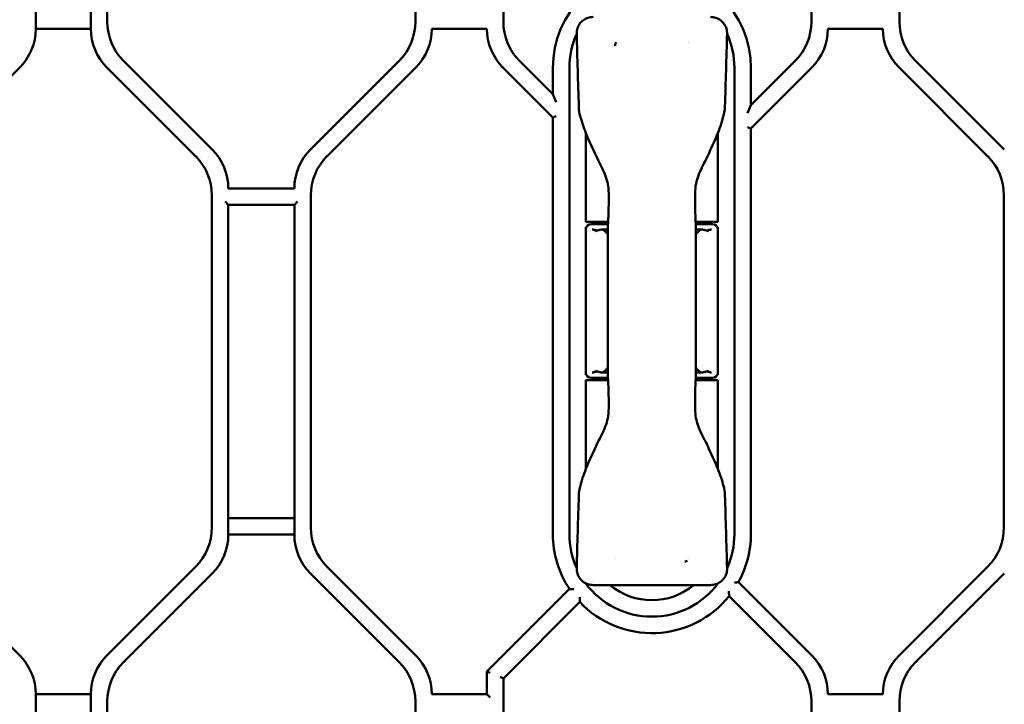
# Model space of a CAD drawing. Header units: millimetres. Extents: x 0 to 14369, y -869 to 2970.
# Tile 329 of 656: x 1732 to 1822, y 951 to 1013. Entities that reach past the tile are written whole.
import ezdxf

# ---------------------------------------------------------------- set-up
doc = ezdxf.new("R2010")
doc.units = ezdxf.units.MM
doc.header["$LTSCALE"] = 10
doc.layers.add('Sichtbar (ISO)', color=7, linetype='Continuous', lineweight=50)

msp = doc.modelspace()

# ---------------------------------------------------------------- linework, layer by layer
at = {"layer": 'Sichtbar (ISO)'}
for p, q in [((1740.018, 1013.266), (1740.018, 1043.503)), ((1740.018, 1013.266), (1740.018, 1043.503)), ((1768.018, 1043.503), (1768.018, 1013.266)), ((1768.018, 1043.503), (1768.018, 1013.266)), ((1776.018, 1013.266), (1776.018, 1043.503)), ((1776.018, 1043.503), (1776.018, 1013.266)), ((1804.018, 1043.503), (1804.018, 1013.266)), ((1804.018, 1013.266), (1804.018, 1043.503)), ((1812.018, 1013.266), (1812.018, 1043.503)), ((1812.018, 1013.266), (1812.018, 1043.503)), ((1733.518, 1012.645), (1733.518, 1042.624)), ((1733.518, 1042.624), (1733.518, 1012.645)), ((1738.518, 1042.624), (1738.518, 1012.645)), ((1738.518, 1012.645), (1738.518, 1042.624)), ((1733.518, 1012.645), (1738.518, 1012.645)), ((1738.518, 1012.645), (1733.518, 1012.645)), ((1769.518, 1012.645), (1774.518, 1012.645)), ((1805.518, 1012.645), (1810.518, 1012.645)), ((1749.553, 1001.66), (1741.482, 1009.731)), ((1749.553, 1001.66), (1741.482, 1009.731)), ((1766.553, 1009.731), (1758.482, 1001.66)), ((1766.553, 1009.731), (1758.482, 1001.66)), ((1780.518, 1006.695), (1777.482, 1009.731)), ((1777.482, 1009.731), (1780.518, 1006.695)), ((1802.553, 1009.731), (1798.518, 1005.695)), ((1798.518, 1005.695), (1802.553, 1009.731)), ((1821.553, 1001.66), (1813.482, 1009.731)), ((1821.553, 1001.66), (1813.482, 1009.731)), ((1723.982, 1001.038), (1732.053, 1009.109)), ((1732.053, 1009.109), (1723.982, 1001.038)), ((1739.982, 1009.109), (1748.053, 1001.038)), ((1748.053, 1001.038), (1739.982, 1009.109)), ((1759.982, 1001.038), (1768.053, 1009.109)), ((1759.982, 1001.038), (1768.053, 1009.109)), ((1775.982, 1009.109), (1780.518, 1004.574)), ((1775.982, 1009.109), (1780.518, 1004.574)), ((1780.518, 1009.085), (1780.518, 1006.695)), ((1780.518, 1006.695), (1780.518, 1009.085)), ((1782.018, 966.685), (1782.018, 1009.085)), ((1782.018, 1009.085), (1782.018, 966.685)), ((1797.018, 1009.085), (1797.018, 966.685)), ((1797.018, 966.685), (1797.018, 1009.085)), ((1798.518, 1003.574), (1804.053, 1009.109)), ((1798.518, 1003.574), (1804.053, 1009.109)), ((1798.518, 1005.695), (1798.518, 1009.085)), ((1798.518, 1009.085), (1798.518, 1005.695)), ((1811.982, 1009.109), (1820.053, 1001.038)), ((1811.982, 1009.109), (1820.053, 1001.038)), ((1780.818, 1005.971), (1780.518, 1006.695)), ((1780.518, 1006.695), (1780.818, 1005.971)), ((1783.518, 1005.234), (1783.518, 1005.234)), ((1798.518, 1005.695), (1798.218, 1004.971)), ((1798.518, 1005.695), (1798.218, 1004.971)), ((1780.518, 1004.574), (1780.818, 1004.698)), ((1780.818, 1004.698), (1780.518, 1004.574)), ((1780.518, 1004.574), (1780.518, 966.685)), ((1780.518, 1004.574), (1780.518, 966.685)), ((1798.218, 1003.698), (1798.518, 1003.574)), ((1798.518, 1003.574), (1798.218, 1003.698)), ((1798.518, 966.685), (1798.518, 1003.574)), ((1798.518, 966.685), (1798.518, 1003.574)), ((1783.518, 1003.16), (1783.518, 995.085)), ((1795.518, 995.085), (1795.518, 1003.16)), ((1757.018, 998.124), (1751.018, 998.124)), ((1749.518, 997.503), (1749.518, 967.266)), ((1749.518, 967.266), (1749.518, 997.503)), ((1758.518, 967.266), (1758.518, 997.503)), ((1758.518, 967.266), (1758.518, 997.503)), ((1821.518, 997.503), (1821.518, 967.266)), ((1821.518, 997.503), (1821.518, 967.266)), ((1750.718, 996.924), (1751.018, 996.624)), ((1751.018, 966.645), (1751.018, 996.624)), ((1751.018, 996.624), (1757.018, 996.624)), ((1751.018, 996.624), (1751.018, 966.645)), ((1757.018, 996.624), (1757.318, 996.924)), ((1757.018, 996.624), (1757.018, 966.645)), ((1757.018, 966.645), (1757.018, 996.624)), ((1783.518, 995.085), (1785.537, 995.085)), ((1783.518, 994.385), (1783.518, 994.585)), ((1783.559, 994.585), (1783.518, 994.585)), ((1783.518, 994.585), (1783.548, 994.555)), ((1783.518, 994.585), (1783.518, 994.385)), ((1783.518, 994.585), (1783.559, 994.585)), ((1783.548, 994.555), (1783.518, 994.585)), ((1783.518, 994.385), (1783.518, 981.385)), ((1785.524, 994.885), (1784.018, 994.885)), ((1785.521, 994.385), (1785.05, 994.385)), ((1785.518, 995.085), (1785.518, 994.885)), ((1785.534, 994.885), (1785.53, 994.885)), ((1785.543, 995.085), (1785.547, 995.085)), ((1793.499, 995.085), (1795.518, 995.085)), ((1795.018, 994.885), (1793.511, 994.885)), ((1793.518, 995.085), (1793.518, 994.885)), ((1793.986, 994.385), (1793.519, 994.385)), ((1795.518, 994.585), (1795.476, 994.585)), ((1795.476, 994.585), (1795.518, 994.585)), ((1795.518, 994.585), (1795.488, 994.555)), ((1795.488, 994.555), (1795.518, 994.585)), ((1795.518, 994.585), (1795.518, 994.385)), ((1795.518, 994.385), (1795.518, 994.585)), ((1795.518, 994.385), (1795.518, 981.385)), ((1783.518, 981.185), (1783.518, 981.385)), ((1783.518, 981.385), (1783.518, 981.185)), ((1783.518, 981.185), (1783.548, 981.214)), ((1783.548, 981.214), (1783.518, 981.185)), ((1783.518, 981.185), (1783.559, 981.185)), ((1783.559, 981.185), (1783.518, 981.185)), ((1785.05, 981.385), (1785.516, 981.385)), ((1793.519, 981.385), (1793.986, 981.385)), ((1795.476, 981.185), (1795.518, 981.185)), ((1795.518, 981.185), (1795.476, 981.185)), ((1795.518, 981.185), (1795.488, 981.214)), ((1795.488, 981.214), (1795.518, 981.185)), ((1795.518, 981.385), (1795.518, 981.185)), ((1795.518, 981.185), (1795.518, 981.385)), ((1785.537, 980.685), (1783.518, 980.685)), ((1783.518, 980.685), (1783.518, 972.609)), ((1784.018, 980.885), (1785.524, 980.885)), ((1785.518, 980.685), (1785.518, 980.885)), ((1795.518, 980.685), (1793.499, 980.685)), ((1793.511, 980.885), (1795.018, 980.885)), ((1793.518, 980.685), (1793.518, 980.885)), ((1795.518, 972.609), (1795.518, 980.685)), ((1796.156, 970.291), (1796.156, 970.291)), ((1757.018, 968.145), (1751.018, 968.145)), ((1751.018, 968.145), (1757.018, 968.145)), ((1751.018, 966.645), (1757.018, 966.645)), ((1757.018, 966.645), (1751.018, 966.645)), ((1732.053, 955.66), (1723.982, 963.731)), ((1723.982, 963.731), (1732.053, 955.66)), ((1748.053, 963.731), (1739.982, 955.66)), ((1739.982, 955.66), (1748.053, 963.731)), ((1741.482, 955.038), (1749.553, 963.109)), ((1749.553, 963.109), (1741.482, 955.038)), ((1758.482, 963.109), (1766.553, 955.038)), ((1766.553, 955.038), (1758.482, 963.109)), ((1768.053, 955.66), (1759.982, 963.731)), ((1768.053, 955.66), (1759.982, 963.731)), ((1820.053, 963.731), (1811.982, 955.66)), ((1820.053, 963.731), (1811.982, 955.66)), ((1813.482, 955.038), (1821.553, 963.109)), ((1821.553, 963.109), (1813.482, 955.038)), ((1804.053, 955.66), (1797.39, 962.323)), ((1804.053, 955.66), (1797.39, 962.323)), ((1782.023, 961.701), (1774.518, 954.195)), ((1782.023, 961.701), (1774.518, 954.195)), ((1784.182, 962.061), (1794.854, 962.061)), ((1776.018, 953.574), (1782.962, 960.518)), ((1782.962, 960.518), (1776.018, 953.574)), ((1796.538, 961.053), (1802.553, 955.038)), ((1774.518, 954.195), (1774.818, 954.071)), ((1774.518, 954.195), (1774.518, 952.124)), ((1774.518, 954.195), (1774.518, 952.124)), ((1774.818, 954.071), (1774.518, 954.195)), ((1776.018, 953.574), (1775.718, 953.698)), ((1775.718, 953.698), (1776.018, 953.574)), ((1776.018, 931.135), (1776.018, 953.574)), ((1776.018, 953.574), (1776.018, 931.135)), ((1733.518, 922.145), (1733.518, 952.124)), ((1738.518, 952.124), (1733.518, 952.124)), ((1733.518, 952.124), (1733.518, 922.145)), ((1733.518, 952.124), (1738.518, 952.124)), ((1738.518, 952.124), (1738.518, 922.145)), ((1738.518, 922.145), (1738.518, 952.124)), ((1740.018, 951.503), (1740.018, 919.195)), ((1768.018, 951.503), (1768.018, 933.385)), ((1768.018, 933.385), (1768.018, 951.503)), ((1774.518, 952.124), (1769.518, 952.124)), ((1774.818, 951.824), (1774.518, 952.124)), ((1804.018, 951.503), (1804.018, 931.135)), ((1804.018, 931.135), (1804.018, 951.503)), ((1810.518, 952.124), (1805.518, 952.124)), ((1812.018, 933.385), (1812.018, 951.503)), ((1812.018, 951.503), (1812.018, 933.385))]:
    msp.add_line(p, q, dxfattribs=at)
for centre, radius, start, end in [((1789.518, 1009.085), 9, 0, 180), ((1789.518, 1009.085), 9, 0, 180), ((1745.018, 1013.266), 5, 180, 225), ((1745.018, 1013.266), 5, 180, 225), ((1763.018, 1013.266), 5, 315, 0), ((1763.018, 1013.266), 5, 315, 0), ((1781.018, 1013.266), 5, 180, 225), ((1781.018, 1013.266), 5, 180, 225), ((1799.018, 1013.266), 5, 315, 0), ((1799.018, 1013.266), 5, 315, 0), ((1817.018, 1013.266), 5, 180, 225), ((1817.018, 1013.266), 5, 180, 225), ((1728.518, 1012.645), 5, 315, 0), ((1728.518, 1012.645), 5, 315, 0), ((1743.518, 1012.645), 5, 180, 225), ((1743.518, 1012.645), 5, 180, 225), ((1764.518, 1012.645), 5, 315, 0), ((1764.518, 1012.645), 5, 315, 0), ((1779.518, 1012.645), 5, 180, 225), ((1779.518, 1012.645), 5, 180, 225), ((1800.518, 1012.645), 5, 315, 0), ((1800.518, 1012.645), 5, 315, 0), ((1815.518, 1012.645), 5, 180, 225), ((1815.518, 1012.645), 5, 180, 225), ((1789.518, 1009.085), 7.5, 155.68294, 180), ((1789.518, 1009.085), 7.5, 155.68294, 180), ((1789.518, 1009.085), 4, 144.71038, 144.71338), ((1789.518, 1009.085), 7.5, 0, 24.31706), ((1789.518, 1009.085), 7.5, 0, 24.31706), ((1789.518, 1009.084), 4, 34.41257, 34.41291), ((1746.018, 998.124), 5, 0, 45), ((1746.018, 998.124), 5, 0, 45), ((1762.018, 998.124), 5, 135, 180), ((1762.018, 998.124), 5, 135, 180), ((1744.518, 997.503), 5, 0, 45), ((1744.518, 997.503), 5, 0, 45), ((1763.518, 997.503), 5, 135, 180), ((1763.518, 997.503), 5, 135, 180), ((1816.518, 997.503), 5, 0, 45), ((1816.518, 997.503), 5, 0, 45), ((1784.018, 994.385), 0.5, 90, 180), ((1795.018, 994.385), 0.5, 0, 90), ((1784.018, 981.385), 0.5, 180, 270), ((1795.018, 981.385), 0.5, 270, 0), ((1744.518, 967.266), 5, 315, 0), ((1744.518, 967.266), 5, 315, 0), ((1746.018, 966.645), 5, 315, 0), ((1746.018, 966.645), 5, 315, 0), ((1762.018, 966.645), 5, 180, 225), ((1762.018, 966.645), 5, 180, 225), ((1763.518, 967.266), 5, 180, 225), ((1763.518, 967.266), 5, 180, 225), ((1789.518, 966.685), 9, 180, 213.62345), ((1789.518, 966.685), 9, 180, 213.62345), ((1789.518, 966.685), 7.5, 180, 204.31706), ((1789.518, 966.685), 7.5, 180, 204.31706), ((1789.518, 966.685), 7.5, 335.68294, 0), ((1789.518, 966.685), 7.5, 335.68294, 0), ((1789.518, 966.685), 9, 331.0111, 0), ((1789.518, 966.685), 9, 331.0111, 0), ((1816.518, 967.266), 5, 315, 0), ((1816.518, 967.266), 5, 315, 0), ((1789.518, 966.685), 4, 215.09213, 215.09334), ((1789.518, 966.685), 4, 325.50273, 325.50322), ((1789.518, 966.685), 7.5, 216.45074, 323.54986), ((1789.518, 966.685), 7.5, 216.45074, 323.54986), ((1789.518, 966.685), 6, 230.40623, 309.59377), ((1789.518, 966.685), 9, 223.24708, 321.26671), ((1789.518, 966.685), 9, 223.24708, 321.26675), ((1728.518, 952.124), 5, 0, 45), ((1728.518, 952.124), 5, 0, 45), ((1743.518, 952.124), 5, 135, 180), ((1743.518, 952.124), 5, 135, 180), ((1745.018, 951.503), 5, 135, 180), ((1745.018, 951.503), 5, 135, 180), ((1763.018, 951.503), 5, 0, 45), ((1763.018, 951.503), 5, 0, 45), ((1764.518, 952.124), 5, 0, 45), ((1764.518, 952.124), 5, 0, 45), ((1799.018, 951.503), 5, 0, 45), ((1799.018, 951.503), 5, 0, 45), ((1800.518, 952.124), 5, 0, 45), ((1800.518, 952.124), 5, 0, 45), ((1815.518, 952.124), 5, 135, 180), ((1815.518, 952.124), 5, 135, 180), ((1817.018, 951.503), 5, 135, 180), ((1817.018, 951.503), 5, 135, 180)]:
    msp.add_arc(centre, radius, start, end, dxfattribs=at)
for centre, major_axis, ratio, start_param, end_param in [((1786.018, 994.767), (0.5, -0.017), 0.429947, 3.126804, 3.156271), ((1793.018, 994.767), (0.5, 0.017), 0.429944, 6.268517, 6.297983), ((1786.018, 981.002), (0.5, 0.017), 0.429944, 3.126924, 3.15639), ((1793.018, 981.002), (0.5, -0.017), 0.429944, 6.268396, 6.297863)]:
    msp.add_ellipse(centre, major_axis=major_axis, ratio=ratio, start_param=start_param, end_param=end_param, dxfattribs=at)
for points, knots in [([(1782.682, 1012.198), (1782.68, 1012.357), (1782.702, 1012.519), (1782.795, 1012.827), (1782.872, 1012.976), (1783.058, 1013.228), (1783.169, 1013.337), (1783.418, 1013.514), (1783.558, 1013.583), (1783.857, 1013.681), (1784.02, 1013.708), (1784.182, 1013.708)], [0, 0, 0, 0, 0.047882, 0.047882, 0.0965742, 0.0965742, 0.142081, 0.142081, 0.1880227, 0.1880227, 0.236459, 0.236459, 0.236459, 0.236459]), ([(1794.854, 1013.708), (1795.013, 1013.708), (1795.175, 1013.682), (1795.482, 1013.582), (1795.632, 1013.507), (1795.895, 1013.313), (1796.01, 1013.192), (1796.185, 1012.932), (1796.25, 1012.792), (1796.336, 1012.503), (1796.357, 1012.349), (1796.353, 1012.197)], [0, 0, 0, 0, 0.0479071, 0.0479071, 0.0969346, 0.0969346, 0.1457829, 0.1457829, 0.1909352, 0.1909352, 0.2363977, 0.2363977, 0.2363977, 0.2363977]), ([(1786.172, 1011.099), (1786.173, 1011.14), (1786.178, 1011.178), (1786.186, 1011.215), (1786.189, 1011.232), (1786.193, 1011.247), (1786.197, 1011.263), (1786.203, 1011.283), (1786.21, 1011.302), (1786.217, 1011.321), (1786.231, 1011.354), (1786.246, 1011.386), (1786.265, 1011.415)], [0, 0, 0, 0, 0.3333333, 0.3333333, 0.3333333, 0.479087, 0.479087, 0.479087, 0.6666667, 0.6666667, 0.6666667, 0.9999519, 0.9999519, 0.9999519, 0.9999519]), ([(1783.524, 1003.145), (1783.418, 1003.407), (1783.322, 1003.673), (1783.072, 1004.441), (1782.888, 1004.952), (1782.879, 1005.478)], [0, 0, 0, 0, 0.0846684, 0.0846684, 0.2424126, 0.2424126, 0.2424126, 0.2424126]), ([(1796.156, 1005.478), (1796.152, 1005.274), (1796.108, 1005.072), (1795.994, 1004.571), (1795.908, 1004.271), (1795.722, 1003.696), (1795.622, 1003.418), (1795.512, 1003.145)], [0, 0, 0, 0, 0.0611704, 0.0611704, 0.1543724, 0.1543724, 0.2426922, 0.2426922, 0.2426922, 0.2426922]), ([(1785.567, 998.151), (1785.515, 998.64), (1785.375, 999.123), (1784.957, 1000.086), (1784.678, 1000.572), (1784.443, 1001.079)], [0, 0, 0, 0, 0.1474081, 0.1474081, 0.3150296, 0.3150296, 0.3150296, 0.3150296]), ([(1794.592, 1001.079), (1794.373, 1000.606), (1794.116, 1000.15), (1793.684, 999.194), (1793.524, 998.676), (1793.468, 998.151)], [0, 0, 0, 0, 0.1565137, 0.1565137, 0.3149202, 0.3149202, 0.3149202, 0.3149202]), ([(1785.518, 994.788), (1785.553, 995.298), (1785.577, 995.858), (1785.592, 996.658), (1785.594, 996.897), (1785.594, 997.135)], [0, 0, 0, 0, 0.1709294, 0.1709294, 0.2423259, 0.2423259, 0.2423259, 0.2423259]), ([(1793.441, 997.135), (1793.441, 996.563), (1793.454, 995.985), (1793.49, 995.219), (1793.503, 995), (1793.517, 994.788)], [0, 0, 0, 0, 0.1713502, 0.1713502, 0.2423222, 0.2423222, 0.2423222, 0.2423222]), ([(1784.761, 994.344), (1784.718, 994.333), (1784.678, 994.321), (1784.611, 994.306), (1784.585, 994.302), (1784.537, 994.298), (1784.517, 994.298), (1784.468, 994.301), (1784.441, 994.306), (1784.337, 994.329), (1784.263, 994.359), (1784.162, 994.379), (1784.141, 994.382), (1784.12, 994.383)], [-0.1466294, -0.1466294, -0.1466294, -0.1466294, -0.1215498, -0.1215498, -0.104217, -0.104217, -0.0907804, -0.0907804, -0.0727387, -0.0727387, -0.0210866, -0.0210866, -0.0068725, -0.0068725, -0.0068725, -0.0068725]), ([(1785.05, 994.385), (1785, 994.385), (1784.952, 994.381), (1784.854, 994.367), (1784.808, 994.356), (1784.761, 994.344)], [-0.04601307, -0.04601307, -0.04601307, -0.04601307, -0.02379196, -0.02379196, -0.00003084, -0.00003084, -0.00003084, -0.00003084]), ([(1785.52, 993.926), (1785.467, 994.002), (1785.319, 994.186), (1785.157, 994.322), (1785.05, 994.385)], [0.5954192, 0.5954192, 0.5954192, 0.5954192, 0.75, 1, 1, 1, 1]), ([(1785.519, 994.695), (1785.52, 994.074), (1785.519, 993.453), (1785.518, 992.832), (1785.515, 991.183), (1785.518, 989.534), (1785.518, 987.885)], [0.0000026, 0.0000026, 0.0000026, 0.0000026, 0.2735195, 0.2735195, 0.2735195, 1, 1, 1, 1]), ([(1785.518, 994.781), (1785.518, 994.78), (1785.518, 994.778), (1785.518, 994.773), (1785.518, 994.771), (1785.518, 994.761), (1785.518, 994.753), (1785.518, 994.73), (1785.518, 994.711), (1785.519, 994.695)], [-0.009508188, -0.009508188, -0.009508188, -0.009508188, -0.008530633, -0.008530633, -0.007495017, -0.007495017, -0.005132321, -0.005132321, -0.000260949, -0.000260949, -0.000260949, -0.000260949]), ([(1793.518, 987.885), (1793.518, 989.534), (1793.516, 991.183), (1793.518, 992.832), (1793.518, 993.453), (1793.519, 994.074), (1793.519, 994.695)], [0, 0, 0, 0, 0.726482, 0.726482, 0.726482, 1, 1, 1, 1]), ([(1793.518, 994.711), (1793.518, 994.723), (1793.518, 994.735), (1793.518, 994.753), (1793.518, 994.761), (1793.518, 994.771), (1793.518, 994.773), (1793.518, 994.778), (1793.518, 994.78), (1793.518, 994.781)], [-0.007705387, -0.007705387, -0.007705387, -0.007705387, -0.004399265, -0.004399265, -0.002024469, -0.002024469, -0.000983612, -0.000983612, -0.000000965, -0.000000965, -0.000000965, -0.000000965]), ([(1793.986, 994.385), (1793.878, 994.322), (1793.718, 994.187), (1793.571, 994.004), (1793.519, 993.93)], [0, 0, 0, 0, 0.25, 0.4014251, 0.4014251, 0.4014251, 0.4014251]), ([(1794.275, 994.344), (1794.228, 994.356), (1794.181, 994.367), (1794.083, 994.381), (1794.035, 994.385), (1793.986, 994.385)], [-0.04604179, -0.04604179, -0.04604179, -0.04604179, -0.02227151, -0.02227151, -0.00001265, -0.00001265, -0.00001265, -0.00001265]), ([(1794.915, 994.383), (1794.895, 994.382), (1794.874, 994.379), (1794.773, 994.359), (1794.699, 994.329), (1794.595, 994.306), (1794.568, 994.301), (1794.519, 994.298), (1794.498, 994.298), (1794.451, 994.302), (1794.424, 994.306), (1794.357, 994.321), (1794.318, 994.333), (1794.275, 994.344)], [-0.1212985, -0.1212985, -0.1212985, -0.1212985, -0.109222, -0.109222, -0.064257, -0.064257, -0.0485601, -0.0485601, -0.0368895, -0.0368895, -0.021858, -0.021858, -0.0000236, -0.0000236, -0.0000236, -0.0000236]), ([(1785.518, 987.885), (1785.518, 986.235), (1785.519, 984.586), (1785.518, 982.937), (1785.517, 982.316), (1785.516, 981.695), (1785.517, 981.074)], [0, 0, 0, 0, 0.726486, 0.726486, 0.726486, 1, 1, 1, 1]), ([(1793.519, 981.074), (1793.519, 981.695), (1793.518, 982.316), (1793.518, 982.937), (1793.516, 984.586), (1793.518, 986.235), (1793.518, 987.885)], [0, 0, 0, 0, 0.273519, 0.273519, 0.273519, 1, 1, 1, 1]), ([(1785.05, 981.385), (1785.157, 981.447), (1785.318, 981.582), (1785.465, 981.765), (1785.517, 981.839)], [0, 0, 0, 0, 0.25, 0.4014874, 0.4014874, 0.4014874, 0.4014874]), ([(1793.519, 981.839), (1793.571, 981.765), (1793.718, 981.582), (1793.878, 981.447), (1793.986, 981.385)], [0.5985851, 0.5985851, 0.5985851, 0.5985851, 0.75, 1, 1, 1, 1]), ([(1784.121, 981.386), (1784.141, 981.387), (1784.161, 981.39), (1784.262, 981.41), (1784.336, 981.44), (1784.441, 981.464), (1784.468, 981.468), (1784.517, 981.471), (1784.537, 981.471), (1784.585, 981.467), (1784.611, 981.463), (1784.678, 981.448), (1784.718, 981.436), (1784.761, 981.426)], [-0.1212985, -0.1212985, -0.1212985, -0.1212985, -0.109222, -0.109222, -0.0642569, -0.0642569, -0.0485601, -0.0485601, -0.0368895, -0.0368895, -0.021858, -0.021858, -0.0000235, -0.0000235, -0.0000235, -0.0000235]), ([(1784.761, 981.426), (1784.808, 981.413), (1784.854, 981.402), (1784.952, 981.388), (1785, 981.384), (1785.05, 981.385)], [-0.04604179, -0.04604179, -0.04604179, -0.04604179, -0.02227151, -0.02227151, -0.00001265, -0.00001265, -0.00001265, -0.00001265]), ([(1785.517, 981.059), (1785.518, 981.047), (1785.518, 981.035), (1785.518, 981.016), (1785.518, 981.008), (1785.518, 980.999), (1785.518, 980.996), (1785.518, 980.991), (1785.518, 980.989), (1785.518, 980.988)], [-0.007791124, -0.007791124, -0.007791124, -0.007791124, -0.004399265, -0.004399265, -0.002024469, -0.002024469, -0.000983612, -0.000983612, -0.000000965, -0.000000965, -0.000000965, -0.000000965]), ([(1785.594, 978.635), (1785.594, 979.206), (1785.581, 979.784), (1785.545, 980.55), (1785.532, 980.77), (1785.518, 980.982)], [0, 0, 0, 0, 0.1713502, 0.1713502, 0.2423222, 0.2423222, 0.2423222, 0.2423222]), ([(1793.517, 980.982), (1793.482, 980.471), (1793.459, 979.912), (1793.443, 979.111), (1793.441, 978.873), (1793.441, 978.635)], [0, 0, 0, 0, 0.1709294, 0.1709294, 0.242326, 0.242326, 0.242326, 0.242326]), ([(1793.518, 980.988), (1793.518, 980.989), (1793.518, 980.991), (1793.518, 980.996), (1793.518, 980.999), (1793.518, 981.008), (1793.518, 981.016), (1793.518, 981.034), (1793.518, 981.046), (1793.518, 981.058)], [-0.009348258, -0.009348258, -0.009348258, -0.009348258, -0.008370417, -0.008370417, -0.007334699, -0.007334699, -0.004971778, -0.004971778, -0.001677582, -0.001677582, -0.001677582, -0.001677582]), ([(1793.986, 981.385), (1794.035, 981.384), (1794.083, 981.388), (1794.181, 981.402), (1794.228, 981.413), (1794.275, 981.426)], [-0.04601307, -0.04601307, -0.04601307, -0.04601307, -0.02379196, -0.02379196, -0.00003084, -0.00003084, -0.00003084, -0.00003084]), ([(1794.275, 981.426), (1794.318, 981.436), (1794.357, 981.448), (1794.424, 981.463), (1794.45, 981.467), (1794.498, 981.471), (1794.519, 981.471), (1794.567, 981.468), (1794.594, 981.464), (1794.699, 981.441), (1794.773, 981.411), (1794.873, 981.39), (1794.894, 981.387), (1794.915, 981.386)], [-0.1466294, -0.1466294, -0.1466294, -0.1466294, -0.1215498, -0.1215498, -0.104217, -0.104217, -0.0907804, -0.0907804, -0.0727387, -0.0727387, -0.0210866, -0.0210866, -0.0068725, -0.0068725, -0.0068725, -0.0068725]), ([(1784.443, 974.69), (1784.662, 975.163), (1784.919, 975.619), (1785.352, 976.575), (1785.511, 977.093), (1785.567, 977.618)], [0, 0, 0, 0, 0.1565123, 0.1565123, 0.314918, 0.314918, 0.314918, 0.314918]), ([(1793.468, 977.619), (1793.52, 977.13), (1793.661, 976.647), (1794.078, 975.684), (1794.357, 975.198), (1794.591, 974.692)], [0, 0, 0, 0, 0.1474591, 0.1474591, 0.3149037, 0.3149037, 0.3149037, 0.3149037]), ([(1782.879, 970.291), (1782.883, 970.495), (1782.927, 970.697), (1783.042, 971.199), (1783.128, 971.498), (1783.313, 972.074), (1783.413, 972.351), (1783.524, 972.624)], [0, 0, 0, 0, 0.0611649, 0.0611649, 0.154374, 0.154374, 0.2426875, 0.2426875, 0.2426875, 0.2426875]), ([(1795.511, 972.625), (1795.617, 972.363), (1795.714, 972.097), (1795.964, 971.328), (1796.147, 970.817), (1796.156, 970.291)], [0, 0, 0, 0, 0.0847063, 0.0847063, 0.2425283, 0.2425283, 0.2425283, 0.2425283]), ([(1784.182, 962.061), (1784.022, 962.061), (1783.861, 962.087), (1783.553, 962.187), (1783.404, 962.262), (1783.141, 962.456), (1783.025, 962.577), (1782.85, 962.837), (1782.785, 962.977), (1782.7, 963.266), (1782.678, 963.42), (1782.682, 963.572)], [0, 0, 0, 0, 0.0479071, 0.0479071, 0.0969346, 0.0969346, 0.1457829, 0.1457829, 0.1909352, 0.1909352, 0.2363999, 0.2363999, 0.2363999, 0.2363999]), ([(1796.353, 963.572), (1796.356, 963.412), (1796.334, 963.25), (1796.24, 962.942), (1796.164, 962.794), (1795.977, 962.541), (1795.866, 962.432), (1795.618, 962.256), (1795.478, 962.186), (1795.179, 962.088), (1795.015, 962.061), (1794.854, 962.061)], [0, 0, 0, 0, 0.0478791, 0.0478791, 0.0965722, 0.0965722, 0.1420783, 0.1420783, 0.1880201, 0.1880201, 0.2364691, 0.2364691, 0.2364691, 0.2364691]), ([(1797.016, 962.273), (1797.017, 962.273), (1797.018, 962.273), (1797.053, 962.277), (1797.088, 962.282), (1797.154, 962.291), (1797.185, 962.295), (1797.253, 962.304), (1797.288, 962.309), (1797.34, 962.316), (1797.359, 962.319), (1797.384, 962.322), (1797.39, 962.323), (1797.39, 962.323)], [-0.10698742, -0.10698742, -0.10698742, -0.10698742, -0.1066778, -0.1066778, -0.09628503, -0.09628503, -0.08619486, -0.08619486, -0.07335714, -0.07335714, -0.06287096, -0.06287096, -0.0533389, -0.0533389, -0.0533389, -0.0533389]), ([(1797.39, 962.323), (1797.39, 962.323), (1797.384, 962.322), (1797.359, 962.319), (1797.34, 962.316), (1797.288, 962.309), (1797.253, 962.304), (1797.185, 962.295), (1797.154, 962.291), (1797.088, 962.282), (1797.053, 962.277), (1797.018, 962.273), (1797.017, 962.273), (1797.016, 962.273)], [0.0533389, 0.0533389, 0.0533389, 0.0533389, 0.06287096, 0.06287096, 0.07335714, 0.07335714, 0.08619486, 0.08619486, 0.09628503, 0.09628503, 0.1066778, 0.1066778, 0.10698742, 0.10698742, 0.10698742, 0.10698742]), ([(1782.412, 961.665), (1782.411, 961.665), (1782.41, 961.665), (1782.371, 961.669), (1782.334, 961.672), (1782.263, 961.678), (1782.229, 961.681), (1782.159, 961.688), (1782.124, 961.691), (1782.072, 961.696), (1782.053, 961.698), (1782.029, 961.7), (1782.023, 961.701), (1782.023, 961.701)], [-0.00032017, -0.00032017, -0.00032017, -0.00032017, 0, 0, 0.01116909, 0.01116909, 0.02194797, 0.02194797, 0.03484094, 0.03484094, 0.04512589, 0.04512589, 0.05437822, 0.05437822, 0.05437822, 0.05437822]), ([(1782.023, 961.701), (1782.023, 961.701), (1782.029, 961.7), (1782.053, 961.698), (1782.072, 961.696), (1782.124, 961.691), (1782.159, 961.688), (1782.229, 961.681), (1782.263, 961.678), (1782.334, 961.672), (1782.371, 961.669), (1782.41, 961.665), (1782.411, 961.665), (1782.412, 961.665)], [-0.05437822, -0.05437822, -0.05437822, -0.05437822, -0.04512589, -0.04512589, -0.03484094, -0.03484094, -0.02194797, -0.02194797, -0.01116909, -0.01116909, 0, 0, 0.00032017, 0.00032017, 0.00032017, 0.00032017]), ([(1796.509, 961.507), (1796.509, 961.506), (1796.509, 961.504), (1796.513, 961.452), (1796.517, 961.401), (1796.523, 961.305), (1796.526, 961.26), (1796.531, 961.181), (1796.533, 961.146), (1796.536, 961.097), (1796.537, 961.08), (1796.538, 961.059), (1796.538, 961.053), (1796.538, 961.053)], [-0.00037483, -0.00037483, -0.00037483, -0.00037483, 0, 0, 0.01530012, 0.01530012, 0.02956874, 0.02956874, 0.04242062, 0.04242062, 0.05173717, 0.05173717, 0.05978411, 0.05978411, 0.05978411, 0.05978411]), ([(1796.538, 961.053), (1796.538, 961.053), (1796.538, 961.059), (1796.537, 961.08), (1796.536, 961.097), (1796.533, 961.146), (1796.531, 961.181), (1796.526, 961.26), (1796.523, 961.305), (1796.517, 961.401), (1796.513, 961.452), (1796.509, 961.504), (1796.509, 961.506), (1796.509, 961.507)], [-0.05978411, -0.05978411, -0.05978411, -0.05978411, -0.05173717, -0.05173717, -0.04242062, -0.04242062, -0.02956874, -0.02956874, -0.01530012, -0.01530012, 0, 0, 0.00037483, 0.00037483, 0.00037483, 0.00037483]), ([(1782.973, 960.953), (1782.972, 960.952), (1782.972, 960.951), (1782.971, 960.903), (1782.969, 960.856), (1782.967, 960.767), (1782.966, 960.725), (1782.964, 960.649), (1782.964, 960.613), (1782.963, 960.563), (1782.962, 960.546), (1782.962, 960.524), (1782.962, 960.518), (1782.962, 960.518)], [-0.11662996, -0.11662996, -0.11662996, -0.11662996, -0.11627177, -0.11627177, -0.1022435, -0.1022435, -0.08901823, -0.08901823, -0.07610793, -0.07610793, -0.06651156, -0.06651156, -0.05813589, -0.05813589, -0.05813589, -0.05813589]), ([(1782.962, 960.518), (1782.962, 960.518), (1782.962, 960.524), (1782.962, 960.546), (1782.963, 960.563), (1782.964, 960.613), (1782.964, 960.649), (1782.966, 960.725), (1782.967, 960.767), (1782.969, 960.856), (1782.971, 960.903), (1782.972, 960.951), (1782.972, 960.952), (1782.973, 960.953)], [0.05813589, 0.05813589, 0.05813589, 0.05813589, 0.06651156, 0.06651156, 0.07610793, 0.07610793, 0.08901823, 0.08901823, 0.1022435, 0.1022435, 0.11627177, 0.11627177, 0.11662996, 0.11662996, 0.11662996, 0.11662996])]:
    msp.add_open_spline(points, degree=3, knots=knots, dxfattribs=at)
for points in [[(1782.878, 1005.55), (1782.808, 1007.766), (1782.742, 1009.982), (1782.682, 1012.198)], [(1796.353, 1012.197), (1796.293, 1009.981), (1796.227, 1007.764), (1796.158, 1005.548)], [(1796.353, 1012.197), (1796.353, 1012.197), (1796.353, 1012.197), (1796.353, 1012.197)], [(1782.879, 1005.478), (1782.879, 1005.502), (1782.879, 1005.526), (1782.878, 1005.55)], [(1782.879, 1005.478), (1782.879, 1005.478), (1782.879, 1005.478), (1782.879, 1005.478)], [(1796.158, 1005.548), (1796.157, 1005.524), (1796.156, 1005.501), (1796.156, 1005.478)], [(1796.156, 1005.478), (1796.156, 1005.478), (1796.156, 1005.478), (1796.156, 1005.478)], [(1784.443, 1001.079), (1784.126, 1001.763), (1783.806, 1002.446), (1783.523, 1003.145)], [(1783.524, 1003.145), (1783.524, 1003.145), (1783.524, 1003.145), (1783.524, 1003.145)], [(1795.512, 1003.145), (1795.23, 1002.446), (1794.909, 1001.763), (1794.592, 1001.079)], [(1795.512, 1003.145), (1795.512, 1003.145), (1795.512, 1003.145), (1795.512, 1003.145)], [(1785.594, 997.135), (1785.594, 997.474), (1785.603, 997.814), (1785.567, 998.151)], [(1793.468, 998.151), (1793.432, 997.814), (1793.441, 997.474), (1793.441, 997.135)], [(1784.091, 994.385), (1784.134, 994.384), (1784.222, 994.37), (1784.369, 994.319), (1784.465, 994.238), (1784.518, 994.213)], [(1794.518, 994.213), (1794.571, 994.238), (1794.667, 994.319), (1794.813, 994.37), (1794.902, 994.384), (1794.945, 994.385)], [(1784.518, 981.556), (1784.465, 981.531), (1784.369, 981.45), (1784.222, 981.4), (1784.134, 981.385), (1784.091, 981.385)], [(1794.945, 981.385), (1794.902, 981.385), (1794.813, 981.4), (1794.667, 981.45), (1794.571, 981.531), (1794.518, 981.556)], [(1785.567, 977.618), (1785.603, 977.955), (1785.594, 978.296), (1785.594, 978.635)], [(1793.441, 978.635), (1793.441, 978.296), (1793.432, 977.955), (1793.468, 977.619)], [(1783.523, 972.624), (1783.806, 973.323), (1784.126, 974.006), (1784.443, 974.69)], [(1794.591, 974.692), (1794.908, 974.007), (1795.229, 973.324), (1795.512, 972.625)], [(1783.524, 972.624), (1783.524, 972.624), (1783.524, 972.624), (1783.524, 972.624)], [(1795.511, 972.625), (1795.511, 972.625), (1795.511, 972.625), (1795.511, 972.625)], [(1782.682, 963.572), (1782.742, 965.789), (1782.808, 968.005), (1782.878, 970.222)], [(1782.878, 970.222), (1782.879, 970.245), (1782.879, 970.268), (1782.879, 970.291)], [(1782.879, 970.291), (1782.879, 970.291), (1782.879, 970.291), (1782.879, 970.291)], [(1796.156, 970.291), (1796.156, 970.267), (1796.157, 970.243), (1796.158, 970.22)], [(1796.158, 970.22), (1796.158, 970.22), (1796.158, 970.22), (1796.158, 970.22)], [(1796.158, 970.22), (1796.227, 968.004), (1796.293, 965.788), (1796.353, 963.572)], [(1792.733, 964.289), (1792.717, 964.272), (1792.678, 964.241), (1792.602, 964.21), (1792.546, 964.197), (1792.515, 964.193)]]:
    msp.add_open_spline(points, degree=3, dxfattribs=at)

doc.saveas('drawing.dxf')
